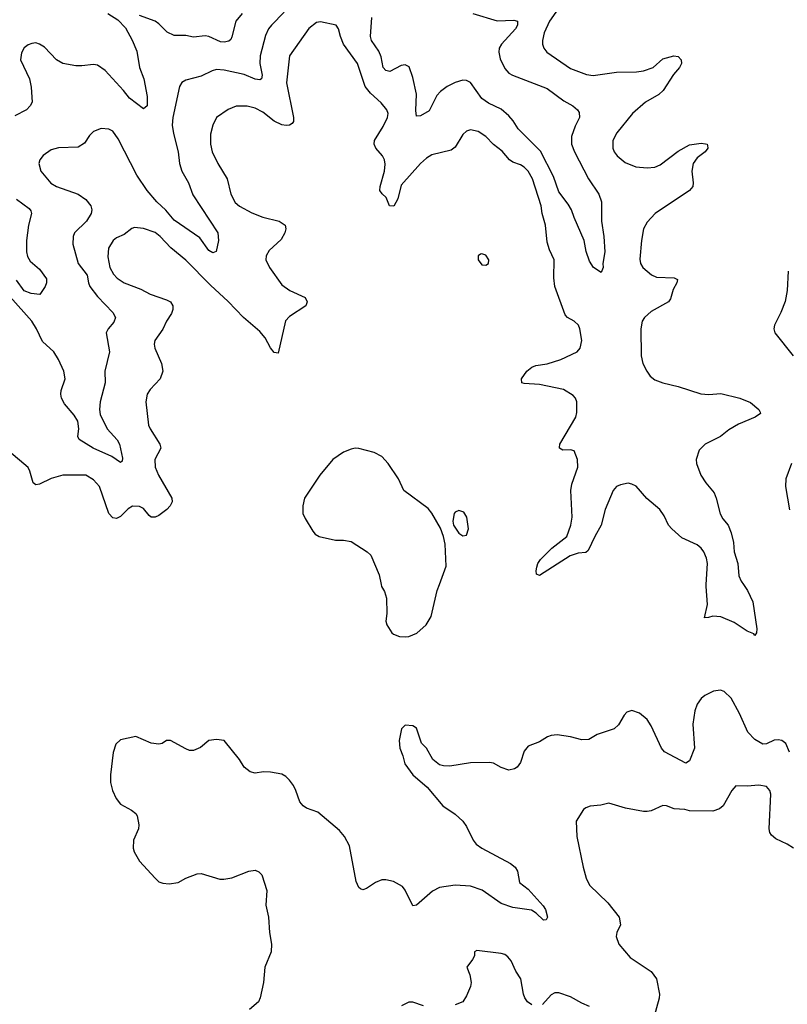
# Model space of a CAD drawing. Header units: inches. Extents: x 1682530 to 1839546, y 640742 to 791647.
# Tile 916 of 923: x 1822446 to 1826438, y 767817 to 772938. Entities that reach past the tile are written whole.
import ezdxf

# ---------------------------------------------------------------- set-up
doc = ezdxf.new("R2010")
doc.units = ezdxf.units.IN
doc.header["$MEASUREMENT"] = 0
doc.layers.add('B8726', color=7, linetype='Continuous')
doc.layers.add('B8727', color=7, linetype='Continuous')

msp = doc.modelspace()

# ---------------------------------------------------------------- linework, layer by layer
at = {"layer": 'B8726', "color": 5}
for points, elevation in [([(1824325.8, 770000), (1824328, 769990), (1824343.8, 769963.8), (1824353, 769930), (1824355.5, 769850), (1824350.6, 769810), (1824356.3, 769790), (1824380.7, 769750), (1824390, 769742), (1824422, 769730), (1824450, 769728.2), (1824470.7, 769730.7), (1824512.3, 769747.7), (1824559.5, 769790), (1824586.5, 769833.5), (1824617.6, 769970), (1824628.7, 770000)], 720), ([(1826210, 770000), (1826231.5, 769970), (1826258.9, 769910), (1826279.3, 769770), (1826277.3, 769750), (1826270, 769735.3), (1826263.7, 769743.7), (1826230, 769757.6), (1826162.2, 769802.2), (1826092.9, 769832.9), (1826050, 769836.4), (1826028.1, 769828.1), (1826007.6, 769827.6), (1826023.8, 769896.2), (1826015.4, 769990), (1826016, 770000)], 680), ([(1826448.8, 769128.8), (1826430, 769174), (1826410, 769188.5), (1826390, 769193.3), (1826370, 769190.9), (1826330, 769172.7), (1826310, 769170.7), (1826270, 769194.7), (1826233.4, 769233.4), (1826189, 769330), (1826146, 769410), (1826110, 769443.5), (1826090, 769450.9), (1826054.7, 769445.3), (1826010, 769424), (1825990, 769406.9), (1825970, 769377.6), (1825957, 769343), (1825946.6, 769273.4), (1825954.8, 769150), (1825930, 769082.9), (1825910, 769071.1), (1825799.2, 769130), (1825783.1, 769150), (1825730, 769265.6), (1825710, 769298.3), (1825670, 769331.1), (1825630, 769344.5), (1825603.8, 769336.2), (1825590, 769321.2), (1825560.5, 769270), (1825537.3, 769250), (1825450, 769219.7), (1825405.7, 769194.3), (1825370, 769192.3), (1825310, 769208.9), (1825242, 769218), (1825210, 769215.8), (1825191, 769209), (1825150, 769181.6), (1825090, 769159.5), (1825070, 769133.2), (1825050, 769074), (1825034, 769050), (1825018.7, 769041.3), (1824990, 769035.1), (1824950, 769048.3), (1824910, 769071.3), (1824890, 769075.1), (1824790, 769073.3), (1824683.8, 769056.2), (1824650, 769057.6), (1824630, 769063.5), (1824594.7, 769090), (1824561.2, 769150), (1824536.2, 769176.2), (1824510, 769252.7), (1824490, 769266), (1824451, 769269), (1824431.3, 769250), (1824419.1, 769190), (1824423, 769150), (1824439.3, 769110), (1824448.6, 769068.6), (1824490.6, 769010), (1824565.9, 768945.9), (1824647, 768850), (1824710, 768806.2), (1824750, 768770.2), (1824770, 768741.1), (1824804.2, 768670), (1824819.6, 768650), (1824848.9, 768628.9), (1824998, 768550), (1825022.4, 768530), (1825035.8, 768510), (1825044.9, 768450), (1825090, 768415.3), (1825168.9, 768330), (1825181.3, 768310), (1825191.3, 768270), (1825184, 768256), (1825170, 768255.1), (1825131.5, 768291.5), (1825107.1, 768307.1), (1825010, 768320.5), (1824950, 768341.6), (1824851.5, 768411.5), (1824790, 768431.9), (1824710, 768437.2), (1824630, 768424.1), (1824593.7, 768406.4), (1824510, 768332.3), (1824490, 768329.2), (1824451.5, 768410), (1824436.2, 768430), (1824390, 768455.1), (1824350, 768465.1), (1824330, 768464.5), (1824296, 768450), (1824250, 768419.3), (1824230, 768413.2), (1824218.6, 768418.6), (1824210, 768424), (1824196.3, 768456.3), (1824161.3, 768641.3), (1824135.6, 768690), (1824110, 768721.6), (1823997, 768817), (1823937.6, 768837.6), (1823919.6, 768850), (1823903, 768870), (1823883, 768930), (1823870, 768955.1), (1823850, 768983.7), (1823830, 769002), (1823810, 769014.5), (1823750, 769024.7), (1823713.7, 769026.3), (1823670, 769018.9), (1823645.5, 769025.5), (1823614, 769050), (1823589.4, 769090), (1823508.9, 769188.9), (1823470, 769194), (1823430, 769188.7), (1823387.1, 769152.9), (1823350, 769137.2), (1823330, 769137.2), (1823310, 769145.2), (1823230, 769189), (1823210, 769188.7), (1823186.4, 769173.6), (1823170, 769169.3), (1823130, 769175.1), (1823050, 769209.4), (1822970, 769192.3), (1822945.5, 769170), (1822932.5, 769127.5), (1822918.4, 769010), (1822919.3, 768970), (1822928, 768930), (1822947.1, 768887.1), (1822970, 768857.3), (1823027.3, 768827.3), (1823050.6, 768810), (1823057.3, 768797.3), (1823066, 768750), (1823063.8, 768730), (1823038.4, 768670), (1823036.4, 768630), (1823041.6, 768610), (1823070, 768562), (1823150, 768474), (1823170, 768454.8), (1823190, 768446.8), (1823223.5, 768443.5), (1823270, 768450.7), (1823310, 768473.4), (1823370, 768496), (1823390, 768498), (1823487.9, 768467.9), (1823507.5, 768467.5), (1823550, 768475.5), (1823638, 768510), (1823670, 768514), (1823690, 768506), (1823706, 768490), (1823730.8, 768409.2), (1823727.1, 768332.9), (1823740.7, 768270), (1823744.9, 768190), (1823756.3, 768130), (1823754, 768090), (1823720.7, 768010), (1823714.8, 767930), (1823697.3, 767850), (1823687.3, 767830), (1823641, 767790)], 720), ([(1826470, 768629.6), (1826438, 768650), (1826377.8, 768677.8), (1826356.3, 768696.3), (1826347.4, 768710), (1826344.5, 768730), (1826352.1, 768910), (1826347, 768930), (1826330, 768949.4), (1826290, 768956.9), (1826230, 768951.6), (1826170, 768952.7), (1826150, 768929.2), (1826103.8, 768850), (1826086.3, 768833.7), (1826050, 768822.4), (1825930, 768822.9), (1825906, 768830), (1825850, 768834), (1825810, 768849.5), (1825790, 768851.8), (1825730, 768823.7), (1825710, 768819.5), (1825690, 768819.5), (1825597.5, 768837.5), (1825510, 768862.7), (1825467.9, 768852.1), (1825412.8, 768847.2), (1825390, 768839.3), (1825378.8, 768830), (1825340.7, 768770), (1825343, 768690), (1825375.8, 768530), (1825392.4, 768472.4), (1825410, 768436), (1825505.3, 768345.3), (1825564.4, 768270), (1825570.4, 768230), (1825552, 768190), (1825548.4, 768170), (1825561.3, 768130), (1825620.5, 768060.5), (1825730, 767987.6), (1825757.5, 767950), (1825773, 767870), (1825771.3, 767848.7), (1825730, 767699)], 740), ([(1825110, 767813.6), (1825087, 767830), (1825073.6, 767850), (1825066.3, 767870), (1825053, 767950), (1825026.3, 767990), (1825002.5, 768042.5), (1824984.8, 768064.8), (1824970, 768076), (1824950, 768080.9), (1824822.8, 768097.2), (1824812, 768090), (1824811, 768070), (1824801, 768050), (1824771, 768010), (1824787.3, 767970), (1824793.4, 767930), (1824790.6, 767910), (1824770, 767862), (1824750, 767829.3), (1824710, 767814.5)], 740), ([(1825410, 767806.6), (1825370, 767822.4), (1825310, 767855.8), (1825250, 767876.2), (1825230, 767877), (1825210, 767866.6), (1825164.2, 767815.8)], 740), ([(1824546, 767810), (1824490, 767829), (1824470, 767828.7), (1824432, 767810)], 740)]:
    msp.add_lwpolyline(points, dxfattribs=dict(at, elevation=elevation))
at = {"layer": 'B8727', "color": 5}
for points, elevation in [([(1823822.2, 772977.8), (1823755.6, 772910), (1823740.6, 772890), (1823724.6, 772855.4), (1823696.6, 772750), (1823695.7, 772710), (1823706.7, 772650), (1823703.1, 772630), (1823695.5, 772624.5), (1823670, 772628.2), (1823613.4, 772653.4), (1823510, 772676.2), (1823470, 772678.2), (1823447.6, 772672.4), (1823390, 772643.9), (1823310, 772623.5), (1823289.3, 772610.7), (1823277.4, 772590), (1823242.8, 772430), (1823239.2, 772390), (1823245.4, 772345.4), (1823270.8, 772250.8), (1823277.8, 772190), (1823289.4, 772150), (1823324.5, 772090), (1823347.2, 772027.2), (1823476.5, 771830), (1823479.6, 771790), (1823468.2, 771731.8), (1823450, 771726), (1823430, 771737.4), (1823383.6, 771803.6), (1823250, 771895.5), (1823206.6, 771946.6), (1823159.5, 771990), (1823109.5, 772049.5), (1823055.8, 772130), (1822958, 772318), (1822930, 772357.6), (1822910, 772369.6), (1822870, 772371.5), (1822830, 772356.2), (1822810, 772335.1), (1822783.9, 772296.1), (1822750, 772275.4), (1822648.4, 772271.6), (1822610, 772262), (1822567.5, 772232.5), (1822550.3, 772210), (1822545.5, 772190), (1822556, 772150), (1822608.4, 772088.4), (1822637.1, 772070), (1822750.4, 772030), (1822790, 772003.1), (1822816.5, 771970), (1822820.9, 771950), (1822817.8, 771930), (1822794.3, 771890), (1822731.8, 771830), (1822723.6, 771810), (1822723.2, 771770), (1822750.1, 771670.1), (1822797.4, 771610), (1822803.7, 771570), (1822811.7, 771550), (1822850, 771498), (1822930, 771415.8), (1822943.6, 771390), (1822935.6, 771364.4), (1822906.7, 771330), (1822896.4, 771310), (1822913.4, 771210), (1822889.5, 771110), (1822891, 771049), (1822864.5, 770950), (1822860.9, 770910), (1822865, 770885), (1822900.7, 770810), (1822952.5, 770752.5), (1822965.4, 770730), (1822981.7, 770658.3), (1822978.7, 770641.3), (1822970, 770635.6), (1822925.7, 770665.7), (1822827.7, 770710), (1822754.8, 770754.8), (1822748, 770770), (1822754, 770810), (1822749.3, 770850), (1822730, 770881), (1822680, 770940), (1822664.3, 770970), (1822659.9, 770990), (1822662.3, 771010), (1822682.9, 771070), (1822675.5, 771110), (1822648.3, 771170), (1822623, 771210), (1822564.5, 771264.5), (1822533.3, 771330), (1822508.7, 771370), (1822397.4, 771497.4)], 660), ([(1822904.9, 772970), (1822957.4, 772937.4), (1822995.8, 772895.8), (1823032, 772832), (1823055, 772775), (1823068.5, 772690), (1823091.9, 772630), (1823110, 772538), (1823110, 772489.3), (1823090, 772474.3), (1823017.7, 772530), (1822986.8, 772570), (1822890, 772673.1), (1822850, 772701.8), (1822830, 772705.8), (1822770, 772697.8), (1822738.5, 772698.5), (1822670, 772709.6), (1822638, 772730), (1822576, 772796), (1822550, 772811.2), (1822530, 772816.9), (1822510, 772815.1), (1822490, 772806.9), (1822470, 772791.1), (1822454.8, 772765.2), (1822450.3, 772730), (1822497, 772630), (1822506.6, 772586.6), (1822510.4, 772510), (1822500.4, 772490), (1822481.6, 772470), (1822421.3, 772438.7)], 640), ([(1823602.8, 772970), (1823570.2, 772930), (1823550, 772849), (1823544.2, 772835.8), (1823533, 772827), (1823510, 772821.5), (1823490, 772823.7), (1823430, 772850.7), (1823410, 772853.5), (1823350, 772848), (1823310, 772855.3), (1823250, 772856.5), (1823213, 772873), (1823170, 772916.9), (1823150, 772931.1), (1823070, 772960.5)], 640), ([(1824802, 772970), (1824930, 772932.8), (1825015.6, 772935.6), (1825035.8, 772930), (1825035.2, 772910), (1825025.2, 772890), (1824951.8, 772810), (1824940.3, 772790), (1824938.6, 772770), (1824945.6, 772734.4), (1824970, 772684), (1824990, 772659.7), (1825009, 772649), (1825190, 772580.2), (1825276.6, 772516.6), (1825322, 772490), (1825347.3, 772470), (1825356.1, 772456.1), (1825357.1, 772430), (1825335.1, 772384.9), (1825316.5, 772330), (1825315.5, 772290), (1825331.3, 772250), (1825403.6, 772110), (1825457.6, 772030), (1825472.2, 771990), (1825472.1, 771890), (1825484, 771810), (1825488.9, 771730), (1825479.3, 771670), (1825480.5, 771650), (1825470, 771624), (1825430, 771648.7), (1825410, 771682), (1825392.8, 771732.8), (1825381.5, 771790), (1825328.9, 771910), (1825315.6, 771950), (1825299.3, 771979.3), (1825250, 772043), (1825221.9, 772121.9), (1825155, 772255), (1825038.7, 772370), (1825012.4, 772412.4), (1824990, 772438), (1824950, 772472), (1824884.4, 772504.4), (1824850, 772529), (1824790, 772612.3), (1824770, 772622.3), (1824750, 772624.1), (1824710, 772611.9), (1824670, 772590.9), (1824635, 772565), (1824616.3, 772543.7), (1824575.6, 772464.4), (1824530, 772438.3), (1824510, 772437.2), (1824505.6, 772465.6), (1824509.1, 772550), (1824490, 772637.2), (1824472.5, 772692.5), (1824450, 772703), (1824430, 772699.7), (1824370.9, 772669.1), (1824350, 772673.5), (1824336.8, 772690), (1824325.4, 772745.4), (1824314.6, 772774.6), (1824276.5, 772830), (1824271.4, 772851.4), (1824278.3, 772950)], 660), ([(1825246.2, 772993.8), (1825202.2, 772930), (1825173.7, 772870), (1825165, 772830), (1825165.4, 772810), (1825171.5, 772790), (1825187.6, 772770), (1825310, 772684.7), (1825393.5, 772653.5), (1825427.7, 772647.7), (1825550, 772664.8), (1825653.4, 772666.6), (1825690, 772671.7), (1825740.5, 772690), (1825790, 772734.6), (1825848, 772750), (1825870, 772746.8), (1825886.8, 772730), (1825887.3, 772710), (1825877.1, 772690), (1825846.1, 772653.9), (1825792, 772570), (1825770, 772549), (1825700.9, 772510), (1825633.1, 772450), (1825551.5, 772350), (1825531.3, 772310), (1825530.2, 772270), (1825538, 772250), (1825552.8, 772230), (1825595.4, 772195.4), (1825650, 772172.8), (1825710, 772167), (1825750, 772171.8), (1825777.2, 772182.8), (1825870, 772254.4), (1825930, 772286.4), (1825990, 772296), (1826013.3, 772293.3), (1826021, 772290), (1826023.5, 772283.5), (1826024.9, 772270), (1826010.4, 772250), (1825970, 772219.7), (1825947.7, 772190), (1825940.9, 772150), (1825949.1, 772090), (1825946.3, 772070), (1825928.8, 772050), (1825750.4, 771930), (1825710, 771885.1), (1825690.3, 771850), (1825680.3, 771790), (1825672, 771692), (1825674.4, 771670), (1825686, 771650), (1825731.5, 771611.5), (1825758.3, 771598.3), (1825850, 771595.6), (1825867.1, 771587.1), (1825863.1, 771570), (1825844.7, 771535.3), (1825830, 771486.6), (1825819.7, 771470), (1825730, 771420.8), (1825695.9, 771390), (1825682.6, 771370), (1825675.8, 771330), (1825678.3, 771190), (1825686.3, 771150), (1825707, 771110), (1825724.7, 771084.7), (1825750, 771065.5), (1825790, 771049.4), (1825870.7, 771030.7), (1825988.1, 770991.9), (1826030, 770988.8), (1826093.2, 770993.2), (1826190.7, 770970), (1826246.3, 770946.3), (1826290.6, 770910), (1826297, 770897), (1826299.3, 770890), (1826270.3, 770870), (1826184.7, 770835.3), (1826134.6, 770805.4), (1826090, 770771.1), (1826010.6, 770730), (1825980.3, 770699.7), (1825964.9, 770650), (1825965.7, 770630), (1825989, 770570), (1826014.3, 770530), (1826057.7, 770477.7), (1826068.8, 770450), (1826088.9, 770368.9), (1826102.6, 770342.6), (1826130, 770308.7), (1826146.7, 770270), (1826158.5, 770218.5), (1826162.1, 770170), (1826181.6, 770110), (1826185.5, 770045.5), (1826197.5, 770017.5), (1826210, 770000)], 680), ([(1826016, 770000), (1826022.4, 770110), (1826018.1, 770138.1), (1826003.5, 770170), (1825989.9, 770190), (1825970, 770207.5), (1825890, 770243.4), (1825837.3, 770290), (1825820.4, 770310), (1825797.8, 770357.8), (1825775.8, 770390), (1825708, 770448), (1825651.8, 770511.8), (1825630, 770523), (1825610, 770528.1), (1825570, 770519.5), (1825549.4, 770510), (1825532, 770490), (1825490.2, 770390), (1825470.5, 770309.5), (1825436.6, 770250), (1825403.2, 770176.8), (1825390, 770167), (1825350, 770163.9), (1825308.4, 770150), (1825150, 770048), (1825134.5, 770054.5), (1825131.5, 770071.5), (1825135, 770090), (1825141, 770110), (1825154.2, 770130), (1825212.8, 770190), (1825291, 770250), (1825312.7, 770310), (1825319.4, 770350), (1825311.7, 770490), (1825317.3, 770522.7), (1825349, 770610), (1825347, 770650), (1825330, 770695.1), (1825310, 770700.3), (1825270, 770699.7), (1825254, 770710), (1825253.8, 770713.8), (1825256, 770730), (1825338, 770870), (1825344.4, 770895.6), (1825343.9, 770950), (1825336.9, 770970), (1825324.1, 770984.1), (1825273.9, 771013.9), (1825150, 771039.9), (1825070, 771045.3), (1825058.4, 771050), (1825055.4, 771070), (1825084.4, 771110), (1825110, 771131.1), (1825130, 771140.2), (1825190, 771148.5), (1825259.5, 771170), (1825345.1, 771210), (1825361.6, 771230), (1825369.1, 771270), (1825359.9, 771330), (1825352.1, 771350), (1825330.4, 771370.4), (1825294.5, 771390), (1825283.3, 771403.3), (1825229.8, 771549.8), (1825223.8, 771596.2), (1825225.7, 771690), (1825202, 771742), (1825190, 771781.2), (1825181.1, 771870), (1825163.2, 771930), (1825158.8, 771970), (1825112.7, 772110), (1825090, 772149.7), (1825070, 772170.9), (1825050, 772183.1), (1825010, 772197.2), (1824992.6, 772210), (1824955, 772255), (1824910, 772288.7), (1824870, 772330.8), (1824830, 772355.8), (1824790, 772365.4), (1824770, 772358.9), (1824750, 772341.3), (1824710, 772275.6), (1824690, 772259.7), (1824590, 772235.4), (1824561.5, 772218.5), (1824530, 772191), (1824430, 772078.3), (1824413.4, 772006.6), (1824391.6, 771968.4), (1824370, 771969.8), (1824352.8, 772012.8), (1824331.8, 772031.8), (1824319.6, 772050), (1824320.9, 772070), (1824344, 772150), (1824347.1, 772187.1), (1824343.4, 772210), (1824333.5, 772230), (1824297.7, 772270), (1824289.8, 772290), (1824291.6, 772310), (1824336.6, 772383.4), (1824359, 772430), (1824361.6, 772450), (1824355.8, 772470), (1824326.5, 772506.5), (1824270, 772555.3), (1824242.3, 772590), (1824202.3, 772710), (1824129.8, 772810), (1824114, 772850), (1824104.7, 772890), (1824091.8, 772910), (1824010, 772926.6), (1823990, 772923.5), (1823950, 772891.5), (1823849, 772750), (1823834.2, 772610), (1823870.1, 772430), (1823870.8, 772409.2), (1823862.5, 772397.5), (1823850.1, 772389.9), (1823832.2, 772387.8), (1823810, 772391.4), (1823769.9, 772409.9), (1823710, 772456.4), (1823670, 772477.6), (1823630, 772488.7), (1823571.2, 772488.8), (1823530, 772471.1), (1823470.3, 772430), (1823450.3, 772390), (1823438, 772342), (1823438.6, 772290), (1823447.8, 772250), (1823476.1, 772190), (1823524.6, 772110), (1823544.7, 772030), (1823567.2, 771987.2), (1823588.7, 771968.7), (1823654.1, 771934.1), (1823710, 771911.1), (1823794.8, 771890), (1823827.3, 771870), (1823830.4, 771850), (1823825.5, 771830), (1823805.7, 771794.3), (1823743.1, 771736.9), (1823727.8, 771710), (1823726.7, 771690), (1823745.5, 771650), (1823810, 771558.9), (1823850.4, 771530), (1823930, 771493.4), (1823942, 771470), (1823933.7, 771450), (1823850, 771395.1), (1823828.3, 771371.7), (1823790, 771202.9), (1823770, 771206.9), (1823750, 771231.5), (1823723.1, 771283.1), (1823695.7, 771315.7), (1823610, 771388.7), (1823530, 771473.3), (1823438, 771558), (1823310, 771688.2), (1823232, 771752), (1823177.4, 771810), (1823151.3, 771831.3), (1823090, 771852.6), (1823043.4, 771856.6), (1823030, 771851.6), (1822990, 771821), (1822950, 771803.5), (1822931.5, 771790), (1822907.2, 771750), (1822904.2, 771704.2), (1822914.7, 771650), (1822933.9, 771613.9), (1822953.6, 771593.6), (1822990.3, 771570), (1823076.5, 771536.5), (1823124.9, 771510), (1823210, 771481.1), (1823230.4, 771470), (1823243.1, 771450), (1823243.1, 771430), (1823235.8, 771410), (1823210.2, 771369.8), (1823191.2, 771328.8), (1823148.5, 771270), (1823145.3, 771250), (1823148.7, 771230), (1823183.1, 771150), (1823190.3, 771110), (1823176.4, 771070), (1823125.3, 771014.8), (1823109, 770991), (1823102.3, 770950), (1823116.2, 770830), (1823124.2, 770810), (1823175.3, 770730), (1823180.3, 770710), (1823148.8, 770650), (1823151.5, 770610), (1823167.3, 770570), (1823237.2, 770450), (1823238.7, 770430), (1823229, 770410), (1823210.6, 770390), (1823170, 770359.7), (1823150, 770351.3), (1823130.5, 770350.5), (1823118.8, 770358.8), (1823090, 770396.2), (1823070, 770407.1), (1823032.3, 770407.7), (1823010, 770394.3), (1822970, 770353.6), (1822950, 770343.6), (1822930, 770347.3), (1822909.7, 770370), (1822860.5, 770510), (1822830, 770544.2), (1822790, 770569.6), (1822670, 770569.7), (1822610, 770552.4), (1822550, 770522), (1822530, 770519.6), (1822517, 770530), (1822499.7, 770590), (1822489.7, 770609.7), (1822390, 770693.6)], 680), ([(1822430, 772004.4), (1822495.5, 771955.5), (1822504.2, 771944.2), (1822507.6, 771930), (1822492.1, 771870), (1822482.1, 771790), (1822482.2, 771730), (1822487.1, 771707.1), (1822501.5, 771681.5), (1822550, 771640.4), (1822584.9, 771590), (1822586.4, 771570), (1822578.4, 771550), (1822551.8, 771508.2), (1822505.7, 771514.3), (1822470, 771528.1), (1822430, 771583.5)], 640), ([(1826442.2, 771630), (1826437.5, 771530), (1826427.2, 771472.8), (1826404.8, 771415.2), (1826372.2, 771350), (1826368.2, 771330), (1826374, 771310), (1826469.2, 771190)], 720), ([(1824628.7, 770000), (1824664.2, 770095.8), (1824658.6, 770210), (1824649.8, 770250), (1824634.3, 770294.3), (1824590, 770372), (1824570, 770395.1), (1824443.7, 770490), (1824417, 770550), (1824362, 770630), (1824330, 770666.6), (1824290, 770687), (1824210, 770707.6), (1824190, 770709.6), (1824170, 770705.1), (1824130, 770689.5), (1824074, 770650), (1824007.7, 770570), (1823928, 770450), (1823918, 770410), (1823919.3, 770370), (1823930, 770344), (1823970, 770278.8), (1823983.1, 770263.1), (1824002.8, 770250), (1824089.3, 770230.7), (1824130, 770230.7), (1824170, 770224), (1824254, 770170), (1824272.9, 770152.9), (1824314.9, 770050), (1824325.8, 770000)], 720), ([(1826459.2, 770630), (1826430.2, 770550), (1826429.3, 770510), (1826449.5, 770389.5)], 720)]:
    msp.add_lwpolyline(points, dxfattribs=dict(at, elevation=elevation))
at = {"layer": 'B8727', "color": 5, "elevation": 720}
for points in [[(1824850, 771721.2), (1824842, 771718), (1824831.3, 771710), (1824831, 771690), (1824850, 771664), (1824870, 771660.7), (1824884, 771670), (1824886, 771690), (1824870, 771712.7)], [(1824730, 770386), (1824710, 770377.2), (1824705.5, 770370), (1824698.7, 770330), (1824702, 770310), (1824730, 770268.4), (1824750, 770254), (1824770, 770258), (1824779.5, 770290), (1824771.6, 770351.6), (1824756.2, 770376.2)]]:
    msp.add_lwpolyline(points, close=True, dxfattribs=at)

doc.saveas('drawing.dxf')
